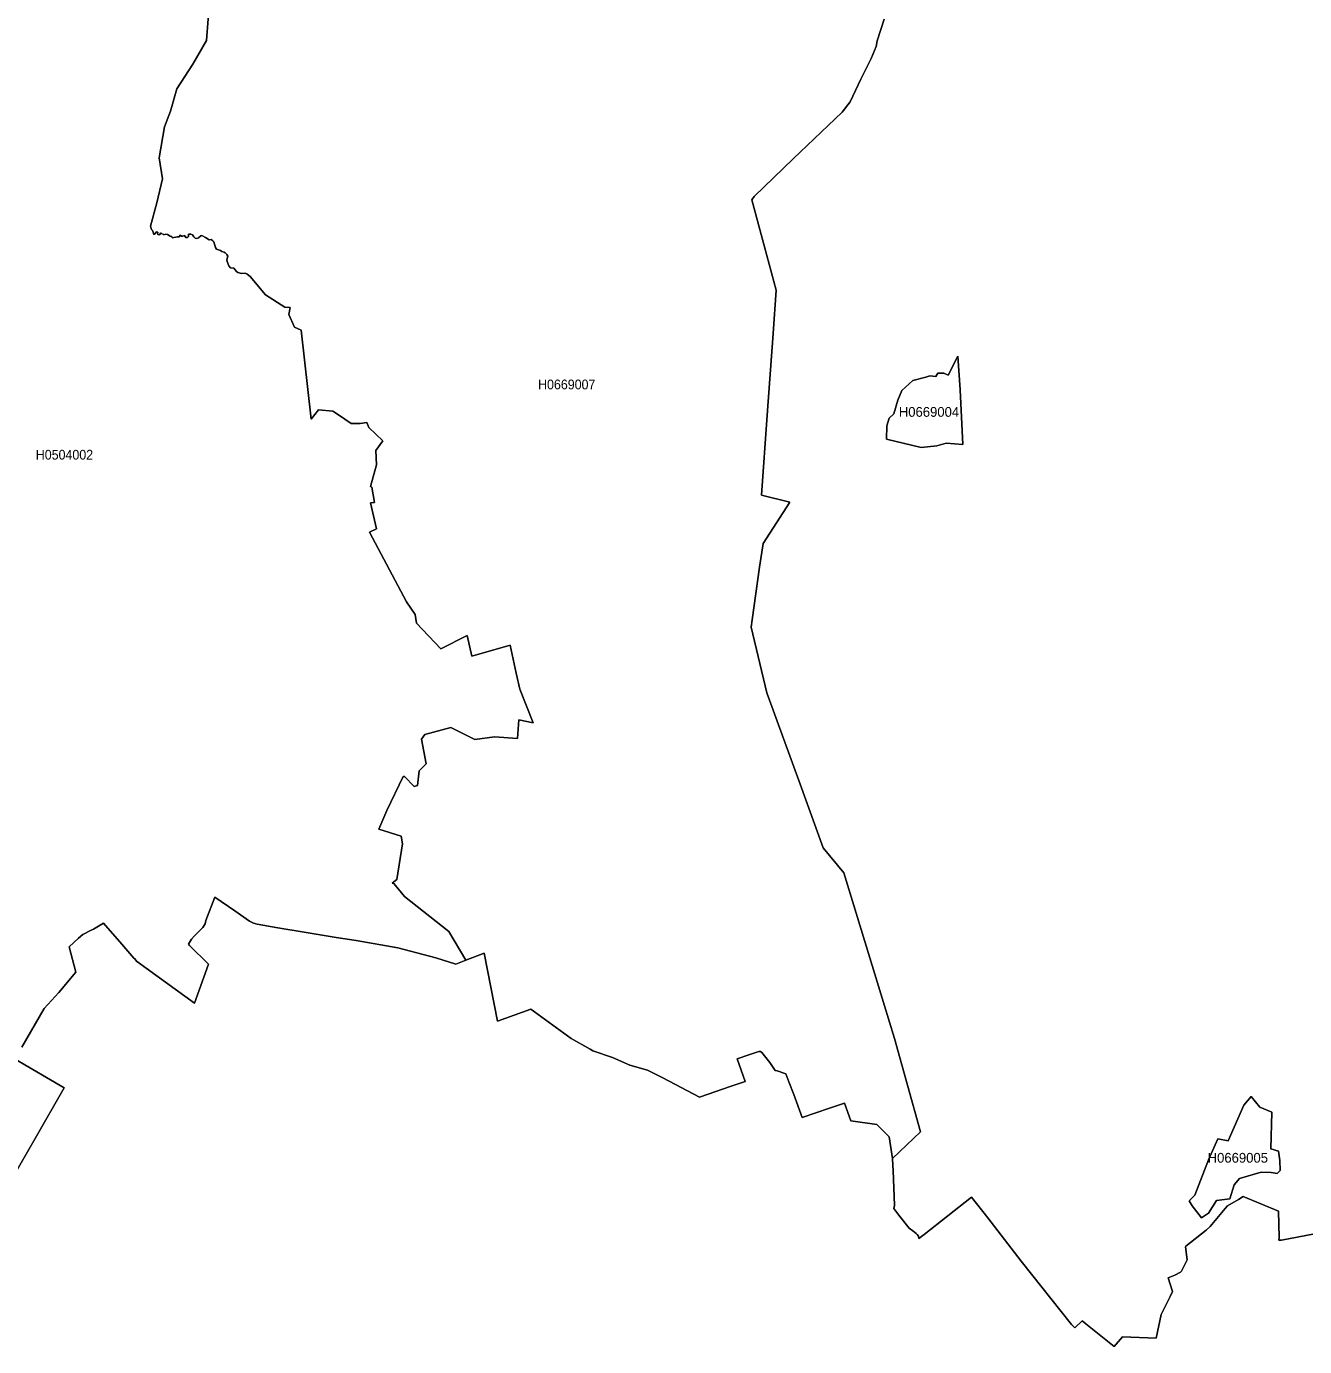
# Model space of a CAD drawing. Extents: x 369010 to 739155, y 6377141 to 6616555.
# Drawn here: x 529308 to 542384, y 6535188 to 6548696 of the extents above; entities that cross this region are included whole.
import ezdxf
from ezdxf.enums import TextEntityAlignment as Align

# ---------------------------------------------------------------- set-up
doc = ezdxf.new("R2010")
doc.units = 0
doc.header["$LTSCALE"] = 40
doc.layers.add('1', color=7, linetype='Continuous', lineweight=13)
doc.layers.add('2', color=7, linetype='Continuous')

msp = doc.modelspace()

# ---------------------------------------------------------------- linework, layer by layer
at = {"layer": '1'}
for points in [[(531174, 6548861.81), (531151, 6548552.98), (531009.33, 6548310.52), (530844.98, 6548058.79), (530783.41, 6547827.58), (530719.36, 6547669.69), (530666.57, 6547352.75), (530698.84, 6547137.26), (530641.58, 6546890.33), (530576.7, 6546650.68), (530585.97, 6546617.91), (530598.54, 6546607.48), (530605.66, 6546591.59), (530606.65, 6546576.86), (530614.6, 6546566.6), (530638.43, 6546593.91), (530653.49, 6546591.1), (530647.7, 6546573.88), (530653, 6546565.28), (530668.88, 6546564.62), (530681.79, 6546584.15), (530691.89, 6546572.56), (530707.28, 6546571.24), (530713.57, 6546563.79), (530729.13, 6546570.57), (530751.3, 6546566.93), (530777.29, 6546550.22), (530794.83, 6546547.9), (530797.98, 6546532.01), (530852.1, 6546543.76), (530871.96, 6546542.94), (530881.89, 6546558.99), (530895.79, 6546551.21), (530908.86, 6546548.56), (530924.92, 6546557.67), (530940.31, 6546536.81), (530957.19, 6546536.81), (530967.62, 6546546.41), (530965.3, 6546571.4), (530989.96, 6546571.57), (531005.85, 6546561.8), (531020.91, 6546541.94), (531033.99, 6546529.03), (531050.2, 6546526.55), (531068.24, 6546533.34), (531090.59, 6546554.02), (531102.5, 6546555.02), (531140.57, 6546536.65), (531175.99, 6546512.48), (531198.99, 6546514.3), (531214.22, 6546503.05), (531226.3, 6546492.79), (531241.2, 6546432.88), (531253.28, 6546417.81), (531293, 6546402.59), (531308.72, 6546391.17), (531329.74, 6546386.37), (531342.65, 6546379.58), (531358.04, 6546361.71), (531368.63, 6546345.82), (531359.7, 6546307.09), (531362.51, 6546290.54), (531378.4, 6546246.35), (531394.62, 6546226), (531429.87, 6546222.19), (531455.69, 6546188.59), (531470.92, 6546179.32), (531507.49, 6546167.74), (531545.89, 6546171.21), (531564.92, 6546162.28), (531597.36, 6546135.63)], [(530729.13, 6546570.57), (530713.57, 6546563.79), (530707.28, 6546571.24), (530691.89, 6546572.56), (530681.79, 6546584.15), (530668.88, 6546564.62), (530653, 6546565.28), (530647.7, 6546573.88), (530653.49, 6546591.1), (530638.43, 6546593.91), (530614.6, 6546566.6), (530606.65, 6546576.86), (530605.66, 6546591.59), (530598.54, 6546607.48), (530585.97, 6546617.91), (530576.7, 6546650.68), (530641.58, 6546890.33), (530698.84, 6547137.26), (530666.57, 6547352.75), (530719.36, 6547669.69), (530783.41, 6547827.58), (530844.98, 6548058.79), (531009.33, 6548310.52), (531151, 6548552.98), (531174, 6548861.81)], [(538081.81, 6548769.29), (538010.14, 6548549.84), (538001.04, 6548491.91), (537950.56, 6548368.44), (537842.82, 6548156.1), (537736.24, 6547923.9), (537654.97, 6547817.98), (537151.68, 6547340.33), (536751.98, 6546955.7), (536727.98, 6546923.1), (536858.4, 6546440.82), (536979.88, 6545998.76), (536947.44, 6545553.22), (536886.54, 6544718.25), (536827.95, 6543900.5), (537116.75, 6543828.84), (536843.67, 6543403.66), (536807.26, 6543163.51), (536733.61, 6542622.48), (536723.52, 6542550.32), (536883.89, 6541877.05), (537224.17, 6540941.95), (537458.69, 6540292.35), (537671.52, 6540035.98), (538188.39, 6538341.22), (538453.2, 6537383.61), (538167.54, 6537113.68), (538168.7, 6537106.06), (538174.66, 6536985.58), (538186.74, 6536723.58), (538187.23, 6536631.73), (538181.94, 6536600.61), (538233.91, 6536530.94), (538338.84, 6536400.19), (538375.08, 6536373.05), (538410.66, 6536345.74), (538421.75, 6536334.81), (538433.17, 6536317.11), (538438.14, 6536293.77), (538493.09, 6536335.48), (538975.03, 6536717.96), (539144.51, 6536503.79), (539485.78, 6536060.91)], [(537116.75, 6543828.84), (536827.95, 6543900.5), (536886.54, 6544718.25), (536947.44, 6545553.22), (536979.88, 6545998.76), (536858.4, 6546440.82), (536727.98, 6546923.1), (536751.98, 6546955.7), (537151.68, 6547340.33), (537654.97, 6547817.98), (537736.24, 6547923.9), (537842.82, 6548156.1), (537950.56, 6548368.44), (538001.04, 6548491.91), (538010.14, 6548549.84), (538081.81, 6548769.29)], [(533068.36, 6539927.24), (533050.82, 6539928.9), (533098.15, 6539968.79), (533156.24, 6540331.74), (533140.69, 6540410.85), (532913.45, 6540482.51), (532996.53, 6540674.33), (533163.69, 6541021.23), (533175.61, 6541019.9), (533276.4, 6540920.1), (533310, 6540928.21), (533324.4, 6541079.81), (533396.22, 6541150.82), (533349.55, 6541403.71), (533384.47, 6541450.87), (533648.62, 6541521.05), (533895.05, 6541399.07), (534098.13, 6541426.21), (534330.66, 6541409.66), (534345.55, 6541600.49), (534491.2, 6541571.03), (534356.81, 6541914.62), (534316.59, 6542077.14), (534256.68, 6542365.28), (533864.1, 6542252.91), (533817.27, 6542463.76), (533546.67, 6542328.04), (533298.25, 6542590.37), (533284.51, 6542678.58), (533195.63, 6542809.17), (532817.29, 6543521.66), (532889.95, 6543554.43), (532829.54, 6543819.57), (532869.09, 6543824.2), (532840.13, 6543980.77), (532826.72, 6543986.73), (532890.94, 6544210.82), (532882.17, 6544355.14), (532954.16, 6544453.94), (532812.16, 6544591.81), (532789.16, 6544644.6), (532722.13, 6544633.85), (532629.11, 6544632.52), (532499.85, 6544721.4), (532442.09, 6544758.31), (532296.28, 6544771.71), (532221.31, 6544677.37), (532117.37, 6545586.65), (532051.5, 6545616.94), (531990.93, 6545747.19), (532006.65, 6545820.84), (531950.88, 6545821.83), (531753.27, 6545950.93), (531597.36, 6546135.63), (531564.92, 6546162.28), (531545.89, 6546171.21), (531507.49, 6546167.74), (531470.92, 6546179.32), (531455.69, 6546188.59), (531429.87, 6546222.19), (531394.62, 6546226), (531378.4, 6546246.35), (531362.51, 6546290.54), (531359.7, 6546307.09), (531368.63, 6546345.82), (531358.04, 6546361.71), (531342.65, 6546379.58), (531329.74, 6546386.37), (531308.72, 6546391.17), (531293, 6546402.59), (531253.28, 6546417.81), (531241.2, 6546432.88), (531226.3, 6546492.79), (531214.22, 6546503.05), (531198.99, 6546514.3), (531175.99, 6546512.48), (531140.57, 6546536.65), (531102.5, 6546555.02), (531090.59, 6546554.02), (531068.24, 6546533.34), (531050.2, 6546526.55), (531033.99, 6546529.03), (531020.91, 6546541.94), (531005.85, 6546561.8), (530989.96, 6546571.57), (530965.3, 6546571.4), (530967.62, 6546546.41), (530957.19, 6546536.81), (530940.31, 6546536.81), (530924.92, 6546557.67), (530908.86, 6546548.56), (530895.79, 6546551.21), (530881.89, 6546558.99), (530871.96, 6546542.94), (530852.1, 6546543.76), (530797.98, 6546532.01), (530794.83, 6546547.9), (530777.29, 6546550.22), (530751.3, 6546566.93), (530729.13, 6546570.57)], [(531597.36, 6546135.63), (531753.27, 6545950.93), (531950.88, 6545821.83), (532006.65, 6545820.84), (531990.93, 6545747.19), (532051.5, 6545616.94), (532117.37, 6545586.65), (532221.31, 6544677.37), (532296.28, 6544771.71), (532442.09, 6544758.31), (532499.85, 6544721.4), (532629.11, 6544632.52), (532722.13, 6544633.85), (532789.16, 6544644.6), (532812.16, 6544591.81), (532954.16, 6544453.94), (532882.17, 6544355.14), (532890.94, 6544210.82), (532826.72, 6543986.73), (532840.13, 6543980.77), (532869.09, 6543824.2), (532829.54, 6543819.57), (532889.95, 6543554.43), (532817.29, 6543521.66), (533195.63, 6542809.17), (533284.51, 6542678.58), (533298.25, 6542590.37), (533546.67, 6542328.04), (533817.27, 6542463.76), (533864.1, 6542252.91), (534256.68, 6542365.28), (534316.59, 6542077.14), (534356.81, 6541914.62), (534491.2, 6541571.03), (534345.55, 6541600.49), (534330.66, 6541409.66), (534098.13, 6541426.21), (533895.05, 6541399.07), (533648.62, 6541521.05), (533384.47, 6541450.87), (533349.55, 6541403.71), (533396.22, 6541150.82), (533324.4, 6541079.81), (533310, 6540928.21), (533276.4, 6540920.1), (533175.61, 6541019.9), (533163.69, 6541021.23), (532996.53, 6540674.33), (532913.45, 6540482.51), (533140.69, 6540410.85), (533156.24, 6540331.74), (533098.15, 6539968.79), (533050.82, 6539928.9), (533068.36, 6539927.24), (533174.61, 6539794.34), (533629.42, 6539434.54), (533804.19, 6539141.1), (533991.05, 6539213.92), (534127.42, 6538517.65), (534467.2, 6538638.8), (534881.46, 6538339.23), (535075.26, 6538230.83), (535103.56, 6538215.44), (535304.82, 6538146.75), (535481.74, 6538068.14), (535662.3, 6538017.16), (535820.36, 6537937.55), (536194.07, 6537738.78), (536518.13, 6537853.48), (536660.29, 6537900.48), (536580.19, 6538132.35), (536696.87, 6538173.07), (536800.48, 6538206), (536818.68, 6538207.33), (536831.09, 6538198.39), (536911.86, 6538093.79), (536955.39, 6538034.21), (536968.96, 6538012.69), (536988.32, 6538007.73), (537077.03, 6537978.77), (537109.31, 6537895.52), (537157.3, 6537768.08), (537244.36, 6537532.57), (537522.9, 6537627.9), (537678.14, 6537677.88), (537742.19, 6537496.49), (538007, 6537460.57), (538134.6, 6537332.8), (538167.54, 6537113.68), (538453.2, 6537383.61), (538188.39, 6538341.22), (537671.52, 6540035.98), (537458.69, 6540292.35), (537224.17, 6540941.95), (536883.89, 6541877.05), (536723.52, 6542550.32), (536733.61, 6542622.48), (536807.26, 6543163.51), (536843.67, 6543403.66), (537116.75, 6543828.84)], [(529261.93, 6538251.02), (529490, 6538646.24), (529639.12, 6538810.26), (529813.39, 6539019.12), (529745.87, 6539279.3), (529841.86, 6539368.17), (529885.55, 6539405.91), (529969.46, 6539447.45), (529992.97, 6539458.87), (530096.74, 6539521.26), (530282.93, 6539303.79), (530407.39, 6539162.12), (530415.99, 6539155), (530435.69, 6539133.16), (531026.21, 6538702.68), (531172.02, 6539100.39), (530977.22, 6539291.71), (530967.62, 6539306.93), (530995.09, 6539355.59), (531023.39, 6539388.86), (531112.93, 6539477.07), (531137.43, 6539513.48), (531143.55, 6539546.92), (531237.06, 6539787.56), (531439.3, 6539645.72), (531590.08, 6539541.45), (531631.29, 6539521.59), (531669.52, 6539511.17), (531879.38, 6539471.61), (532149.98, 6539427.26), (532478.17, 6539372.64), (532680.42, 6539343.84), (533106.92, 6539268.04), (533497.02, 6539166.09), (533701.41, 6539101.05), (533804.19, 6539141.1), (533629.42, 6539434.54), (533174.61, 6539794.34), (533068.36, 6539927.24)], [(537244.36, 6537532.57), (537157.3, 6537768.08), (537109.31, 6537895.52), (537077.03, 6537978.77), (536988.32, 6538007.73), (536968.96, 6538012.69), (536955.39, 6538034.21), (536911.86, 6538093.79), (536831.09, 6538198.39), (536818.68, 6538207.33), (536800.48, 6538206), (536696.87, 6538173.07), (536580.19, 6538132.35), (536660.29, 6537900.48), (536518.13, 6537853.48), (536194.07, 6537738.78), (535820.36, 6537937.55), (535662.3, 6538017.16), (535481.74, 6538068.14), (535304.82, 6538146.75), (535103.56, 6538215.44), (535075.26, 6538230.83), (534881.46, 6538339.23), (534467.2, 6538638.8), (534127.42, 6538517.65), (533991.05, 6539213.92), (533804.19, 6539141.1), (533701.41, 6539101.05), (533497.02, 6539166.09), (533106.92, 6539268.04), (532680.42, 6539343.84), (532478.17, 6539372.64), (532149.98, 6539427.26), (531879.38, 6539471.61), (531669.52, 6539511.17), (531631.29, 6539521.59), (531590.08, 6539541.45), (531439.3, 6539645.72), (531237.06, 6539787.56), (531143.55, 6539546.92), (531137.43, 6539513.48), (531112.93, 6539477.07), (531023.39, 6539388.86), (530995.09, 6539355.59), (530967.62, 6539306.93), (530977.22, 6539291.71), (531172.02, 6539100.39), (531026.21, 6538702.68)], [(531026.21, 6538702.68), (530435.69, 6539133.16), (530415.99, 6539155), (530407.39, 6539162.12), (530282.93, 6539303.79), (530096.74, 6539521.26), (529992.97, 6539458.87), (529969.46, 6539447.45), (529885.55, 6539405.91), (529841.86, 6539368.17), (529745.87, 6539279.3), (529813.39, 6539019.12), (529639.12, 6538810.26), (529490, 6538646.24), (529261.93, 6538251.02)], [(529084.18, 6536771.74), (529395.99, 6537317.58), (529692.58, 6537834.28), (529191.76, 6538128.38)], [(529191.76, 6538128.38), (529692.58, 6537834.28), (529395.99, 6537317.58), (529084.18, 6536771.74)], [(542487.03, 6536341.77), (542307.79, 6536306.84), (542146.92, 6536277.05), (542121.43, 6536275.73), (542125.24, 6536302.87), (542116.96, 6536573.97), (541757.49, 6536722.09), (541708.66, 6536692.47), (541595.62, 6536628.09), (541570.96, 6536601.94), (541417.87, 6536416.9), (541377.99, 6536379.33), (541168.46, 6536214.16), (541166.64, 6536207.71), (541183.68, 6536076.46), (541156.87, 6536019.53), (541126.58, 6535959.12), (541115.5, 6535948.69), (541057.9, 6535919.73), (540987.06, 6535889.77), (541033.07, 6535752.24), (541009.74, 6535701.1), (540918.22, 6535516.56), (540864.92, 6535272.94), (540520.01, 6535288.99), (540435.11, 6535187.71), (540147.3, 6535421.89), (540108.24, 6535451.52), (540032.11, 6535378.2), (539999.34, 6535412.29), (539485.78, 6536060.91), (539144.51, 6536503.79), (538975.03, 6536717.96), (538493.09, 6536335.48), (538438.14, 6536293.77), (538433.17, 6536317.11), (538421.75, 6536334.81), (538410.66, 6536345.74), (538375.08, 6536373.05), (538338.84, 6536400.19), (538233.91, 6536530.94), (538181.94, 6536600.61), (538187.23, 6536631.73), (538186.74, 6536723.58), (538174.66, 6536985.58), (538168.7, 6537106.06), (538167.54, 6537113.68), (538134.6, 6537332.8), (538007, 6537460.57), (537742.19, 6537496.49), (537678.14, 6537677.88), (537522.9, 6537627.9), (537244.36, 6537532.57)], [(539485.78, 6536060.91), (539999.34, 6535412.29), (540032.11, 6535378.2), (540108.24, 6535451.52), (540147.3, 6535421.89), (540435.11, 6535187.71), (540520.01, 6535288.99), (540864.92, 6535272.94), (540918.22, 6535516.56), (541009.74, 6535701.1), (541033.07, 6535752.24), (540987.06, 6535889.77), (541057.9, 6535919.73), (541115.5, 6535948.69), (541126.58, 6535959.12), (541156.87, 6536019.53), (541183.68, 6536076.46), (541166.64, 6536207.71), (541168.46, 6536214.16), (541377.99, 6536379.33), (541417.87, 6536416.9), (541570.96, 6536601.94), (541595.62, 6536628.09), (541708.66, 6536692.47), (541757.49, 6536722.09), (542116.96, 6536573.97), (542125.24, 6536302.87), (542121.43, 6536275.73), (542146.92, 6536277.05), (542307.79, 6536306.84), (542487.03, 6536341.77)]]:
    msp.add_lwpolyline(points, dxfattribs=at)
for points in [[(538836.17, 6545323.01), (538736.87, 6545128.54), (538694.01, 6545149.39), (538632.6, 6545149.39), (538611.75, 6545114.64), (538551.67, 6545120.43), (538508.81, 6545106.53), (538375.58, 6545074.58), (538262.7, 6544970.32), (538224.47, 6544873), (538182.77, 6544731), (538134.11, 6544685.81), (538109.78, 6544609.52), (538108.12, 6544473.97), (538462.47, 6544388.9), (538620.52, 6544402.8), (538717.84, 6544430.61), (538887.98, 6544416.71), (538859.35, 6544978.76)], [(538736.87, 6545128.54), (538836.17, 6545323.01), (538859.35, 6544978.76), (538887.98, 6544416.71), (538717.84, 6544430.61), (538620.52, 6544402.8), (538462.47, 6544388.9), (538108.12, 6544473.97), (538109.78, 6544609.52), (538134.11, 6544685.81), (538182.77, 6544731), (538224.47, 6544873), (538262.7, 6544970.32), (538375.58, 6545074.58), (538508.81, 6545106.53), (538551.67, 6545120.43), (538611.75, 6545114.64), (538632.6, 6545149.39), (538694.01, 6545149.39)], [(541837.76, 6537745.4), (541761.29, 6537656.86), (541603.57, 6537292.75), (541495.82, 6537313.6), (541400.49, 6537098.28), (541261.64, 6536737.15), (541204.21, 6536678.24), (541234.33, 6536628.58), (541328.17, 6536504.79), (541402.15, 6536551.62), (541482.09, 6536681.88), (541618.63, 6536700.25), (541665.47, 6536842.75), (541719.25, 6536906.96), (541939.71, 6536973), (542042.15, 6536969.52), (542102.89, 6536957.27), (542135.99, 6536988.56), (542132.52, 6537092.82), (542118.62, 6537186.66), (542039.17, 6537212.15), (542047.78, 6537585.53), (541926.3, 6537636.01)], [(541926.3, 6537636.01), (542047.78, 6537585.53), (542039.17, 6537212.15), (542118.62, 6537186.66), (542132.52, 6537092.82), (542135.99, 6536988.56), (542102.89, 6536957.27), (542042.15, 6536969.52), (541939.71, 6536973), (541719.25, 6536906.96), (541665.47, 6536842.75), (541618.63, 6536700.25), (541482.09, 6536681.88), (541402.15, 6536551.62), (541328.17, 6536504.79), (541234.33, 6536628.58), (541204.21, 6536678.24), (541261.64, 6536737.15), (541400.49, 6537098.28), (541495.82, 6537313.6), (541603.57, 6537292.75), (541761.29, 6537656.86), (541837.76, 6537745.4)]]:
    msp.add_lwpolyline(points, close=True, dxfattribs=at)

# ---------------------------------------------------------------- texts
at = {"layer": '2', "width": 0.95}
for s, p in [('H0669007', (534835.57, 6544982.41)), ('H0504002', (529696.96, 6544263.44))]:
    msp.add_text(s, height=100, dxfattribs=at).set_placement(p, align=Align.CENTER)
at = {"layer": '2'}
for s, p in [('H0669004', (538541.54, 6544701.52)), ('H0669005', (541701.16, 6537069.58))]:
    msp.add_text(s, height=100, dxfattribs=at).set_placement(p, align=Align.CENTER)

doc.saveas('drawing.dxf')
